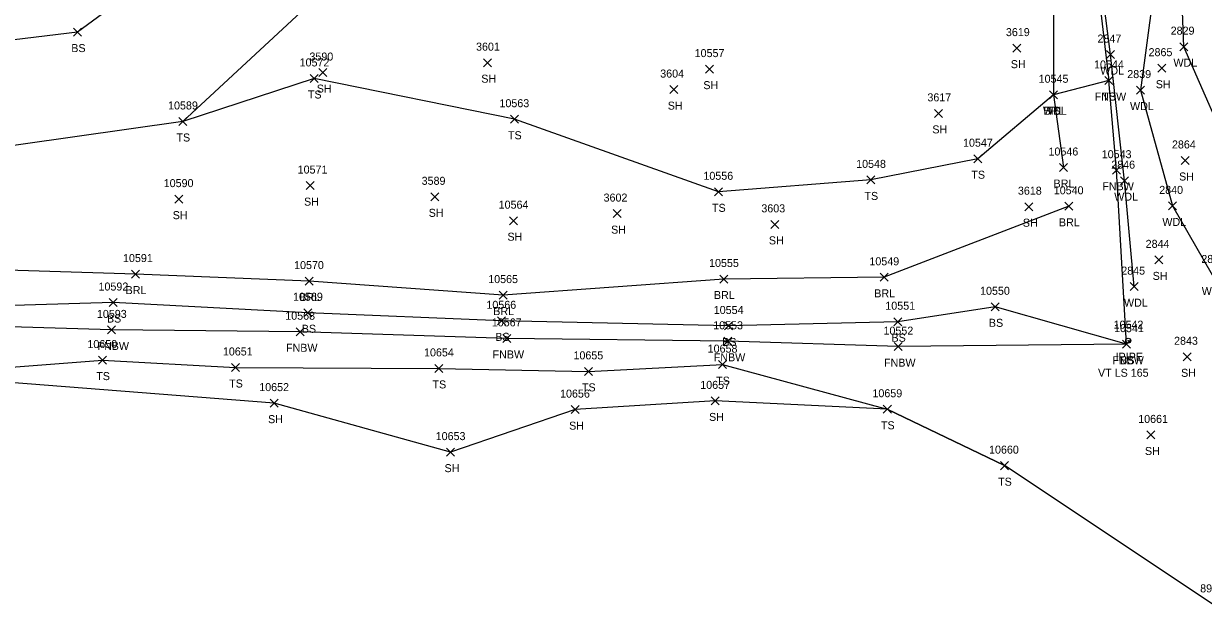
# Model space of a CAD drawing. Extents: x 1482574 to 1485769, y 580696 to 595649.
# Drawn here: x 1484152.4 to 1484447.1, y 582507.6 to 582652.6 of the extents above; entities that cross this region are included whole.
import ezdxf

# ---------------------------------------------------------------- set-up
doc = ezdxf.new("R2010")
doc.units = 0
for name, color, linetype in [('L_A', 7, 'Continuous'), ('L_I', 7, 'Continuous'), ('L_TIC', 7, 'Continuous'), ('LABL', 7, 'Continuous'), ('LAWA', 7, 'Continuous'), ('LELB', 7, 'Continuous'), ('LFNC', 7, 'Continuous'), ('LSOGP', 7, 'Continuous'), ('M_A', 7, 'Continuous'), ('M_C', 7, 'Continuous'), ('M_I', 7, 'Continuous'), ('MPIP', 7, 'Continuous')]:
    doc.layers.add(name, color=color, linetype=linetype)

msp = doc.modelspace()

# ---------------------------------------------------------------- linework, layer by layer
at = {"layer": 'L_TIC'}
for points in [[(1484164.9, 582649.5), (1484166.9, 582651.5)], [(1484166.9, 582649.5), (1484164.9, 582651.5)], [(1484399.56, 582645.49), (1484401.56, 582647.49)], [(1484401.56, 582645.49), (1484399.56, 582647.49)], [(1484422.96, 582643.88), (1484424.96, 582645.88)], [(1484424.96, 582643.88), (1484422.96, 582645.88)], [(1484441.24, 582645.85), (1484443.24, 582647.85)], [(1484443.24, 582645.85), (1484441.24, 582647.85)], [(1484267.27, 582641.86), (1484269.27, 582643.86)], [(1484269.27, 582641.86), (1484267.27, 582643.86)], [(1484435.76, 582640.48), (1484437.76, 582642.48)], [(1484437.76, 582640.48), (1484435.76, 582642.48)], [(1484224.04, 582637.92), (1484226.04, 582639.92)], [(1484226.04, 582637.92), (1484224.04, 582639.92)], [(1484226.18, 582639.39), (1484228.18, 582641.39)], [(1484228.18, 582639.39), (1484226.18, 582641.39)], [(1484322.73, 582640.25), (1484324.73, 582642.25)], [(1484324.73, 582640.25), (1484322.73, 582642.25)], [(1484422.5, 582637.41), (1484424.5, 582639.41)], [(1484424.5, 582637.41), (1484422.5, 582639.41)], [(1484422.5, 582637.41), (1484424.5, 582639.41)], [(1484424.5, 582637.41), (1484422.5, 582639.41)], [(1484313.85, 582635.14), (1484315.85, 582637.14)], [(1484315.85, 582635.14), (1484313.85, 582637.14)], [(1484430.4, 582635.01), (1484432.4, 582637.01)], [(1484432.4, 582635.01), (1484430.4, 582637.01)], [(1484408.66, 582633.84), (1484410.66, 582635.84)], [(1484410.66, 582633.84), (1484408.66, 582635.84)], [(1484408.66, 582633.84), (1484410.66, 582635.84)], [(1484410.66, 582633.84), (1484408.66, 582635.84)], [(1484408.66, 582633.84), (1484410.66, 582635.84)], [(1484410.66, 582633.84), (1484408.66, 582635.84)], [(1484379.94, 582629.2), (1484381.94, 582631.2)], [(1484381.94, 582629.2), (1484379.94, 582631.2)], [(1484191.2, 582627.18), (1484193.2, 582629.18)], [(1484193.2, 582627.18), (1484191.2, 582629.18)], [(1484191.2, 582627.18), (1484193.2, 582629.18)], [(1484193.2, 582627.18), (1484191.2, 582629.18)], [(1484274.02, 582627.74), (1484276.02, 582629.74)], [(1484276.02, 582627.74), (1484274.02, 582629.74)], [(1484389.77, 582617.88), (1484391.77, 582619.88)], [(1484391.77, 582617.88), (1484389.77, 582619.88)], [(1484441.6, 582617.44), (1484443.59, 582619.44)], [(1484443.59, 582617.44), (1484441.6, 582619.44)], [(1484411.17, 582615.68), (1484413.17, 582617.68)], [(1484413.17, 582615.68), (1484411.17, 582617.68)], [(1484424.42, 582615.01), (1484426.42, 582617.01)], [(1484426.42, 582615.01), (1484424.42, 582617.01)], [(1484223, 582611.17), (1484225, 582613.17)], [(1484225, 582611.17), (1484223, 582613.17)], [(1484363.07, 582612.59), (1484365.07, 582614.59)], [(1484365.07, 582612.59), (1484363.07, 582614.59)], [(1484426.45, 582612.4), (1484428.45, 582614.4)], [(1484428.45, 582612.4), (1484426.45, 582614.4)], [(1484254.13, 582608.37), (1484256.13, 582610.37)], [(1484256.13, 582608.37), (1484254.13, 582610.37)], [(1484324.98, 582609.62), (1484326.98, 582611.62)], [(1484326.98, 582609.62), (1484324.98, 582611.62)], [(1484190.19, 582607.79), (1484192.19, 582609.79)], [(1484192.19, 582607.79), (1484190.19, 582609.79)], [(1484402.55, 582605.9), (1484404.55, 582607.9)], [(1484404.55, 582605.9), (1484402.55, 582607.9)], [(1484412.52, 582606), (1484414.52, 582608)], [(1484414.52, 582606), (1484412.52, 582608)], [(1484438.46, 582606.1), (1484440.46, 582608.1)], [(1484440.46, 582606.1), (1484438.46, 582608.1)], [(1484273.82, 582602.41), (1484275.82, 582604.41)], [(1484275.82, 582602.41), (1484273.82, 582604.41)], [(1484299.7, 582604.18), (1484301.7, 582606.18)], [(1484301.7, 582604.18), (1484299.7, 582606.18)], [(1484339.11, 582601.49), (1484341.11, 582603.49)], [(1484341.11, 582601.49), (1484339.11, 582603.49)], [(1484434.98, 582592.63), (1484436.98, 582594.63)], [(1484436.98, 582592.63), (1484434.98, 582594.63)], [(1484179.36, 582589.08), (1484181.36, 582591.08)], [(1484181.36, 582589.08), (1484179.36, 582591.08)], [(1484222.76, 582587.33), (1484224.76, 582589.33)], [(1484224.76, 582587.33), (1484222.76, 582589.33)], [(1484326.33, 582587.85), (1484328.33, 582589.85)], [(1484328.33, 582587.85), (1484326.33, 582589.85)], [(1484366.39, 582588.27), (1484368.39, 582590.27)], [(1484368.39, 582588.27), (1484366.39, 582590.27)], [(1484428.88, 582585.95), (1484430.88, 582587.94)], [(1484430.88, 582585.95), (1484428.88, 582587.94)], [(1484173.81, 582581.97), (1484175.81, 582583.97)], [(1484175.81, 582581.97), (1484173.81, 582583.97)], [(1484271.21, 582583.83), (1484273.21, 582585.83)], [(1484273.21, 582583.83), (1484271.21, 582585.83)], [(1484222.46, 582579.43), (1484224.46, 582581.43)], [(1484224.46, 582579.43), (1484222.46, 582581.43)], [(1484394.12, 582580.91), (1484396.12, 582582.91)], [(1484396.12, 582580.91), (1484394.12, 582582.91)], [(1484270.82, 582577.41), (1484272.82, 582579.41)], [(1484272.82, 582577.41), (1484270.82, 582579.41)], [(1484327.5, 582576.12), (1484329.5, 582578.12)], [(1484329.5, 582576.12), (1484327.5, 582578.12)], [(1484369.79, 582577.18), (1484371.79, 582579.18)], [(1484371.79, 582577.18), (1484369.79, 582579.18)], [(1484173.4, 582575.14), (1484175.4, 582577.14)], [(1484175.4, 582575.14), (1484173.4, 582577.14)], [(1484220.51, 582574.68), (1484222.51, 582576.68)], [(1484222.51, 582574.68), (1484220.51, 582576.68)], [(1484272.11, 582573.02), (1484274.11, 582575.02)], [(1484274.11, 582573.02), (1484272.11, 582575.02)], [(1484327.36, 582572.3), (1484329.36, 582574.3)], [(1484329.36, 582572.3), (1484327.36, 582574.3)], [(1484369.9, 582570.96), (1484371.9, 582572.96)], [(1484371.9, 582570.96), (1484369.9, 582572.96)], [(1484426.93, 582571.58), (1484428.93, 582573.58)], [(1484428.93, 582571.58), (1484426.93, 582573.58)], [(1484426.93, 582571.58), (1484428.93, 582573.58)], [(1484428.93, 582571.58), (1484426.93, 582573.58)], [(1484426.93, 582571.58), (1484428.93, 582573.58)], [(1484428.93, 582571.58), (1484426.93, 582573.58)], [(1484171.17, 582567.61), (1484173.17, 582569.61)], [(1484173.17, 582567.61), (1484171.17, 582569.61)], [(1484442.08, 582568.43), (1484444.08, 582570.43)], [(1484444.08, 582568.43), (1484442.08, 582570.43)], [(1484204.36, 582565.76), (1484206.36, 582567.76)], [(1484206.36, 582565.76), (1484204.36, 582567.76)], [(1484255.17, 582565.53), (1484257.17, 582567.53)], [(1484257.17, 582565.53), (1484255.17, 582567.53)], [(1484292.5, 582564.79), (1484294.5, 582566.79)], [(1484294.5, 582564.79), (1484292.5, 582566.79)], [(1484326.02, 582566.47), (1484328.02, 582568.47)], [(1484328.02, 582566.47), (1484326.02, 582568.47)], [(1484214.01, 582556.86), (1484216.01, 582558.86)], [(1484216.01, 582556.86), (1484214.01, 582558.86)], [(1484289.21, 582555.24), (1484291.21, 582557.24)], [(1484291.21, 582555.24), (1484289.21, 582557.24)], [(1484324.18, 582557.42), (1484326.18, 582559.42)], [(1484326.18, 582557.42), (1484324.18, 582559.42)], [(1484367.19, 582555.33), (1484369.19, 582557.33)], [(1484369.19, 582555.33), (1484367.19, 582557.33)], [(1484433.05, 582548.92), (1484435.05, 582550.92)], [(1484435.05, 582548.92), (1484433.05, 582550.92)], [(1484258.09, 582544.63), (1484260.09, 582546.63)], [(1484260.09, 582544.63), (1484258.09, 582546.63)], [(1484396.45, 582541.25), (1484398.45, 582543.25)], [(1484398.45, 582541.25), (1484396.45, 582543.25)]]:
    msp.add_lwpolyline(points, dxfattribs=at)
at = {"layer": 'LABL'}
for points in [[(1484409.66, 582634.84), (1484412.17, 582616.68)], [(1484413.52, 582607), (1484367.39, 582589.27), (1484327.33, 582588.85), (1484272.21, 582584.83), (1484223.76, 582588.33), (1484180.36, 582590.08), (1484126.84, 582591.72), (1484085.73, 582594.3), (1484052.9, 582595.36), (1484023.64, 582597.85), (1483971.94, 582600.05), (1483916.44, 582596.95), (1483867.8, 582597.68), (1483818.88, 582600.17), (1483771.66, 582601.17), (1483711.16, 582603.51), (1483665.46, 582604.15), (1483614.8, 582605.57), (1483573.55, 582606.01), (1483509.28, 582604.43), (1483510.02, 582594.01)]]:
    msp.add_lwpolyline(points, dxfattribs=at)
at = {"layer": 'LAWA'}
for points in [[(1484429.88, 582586.94), (1484427.45, 582613.4), (1484423.96, 582644.88), (1484420.03, 582675.41), (1484417.58, 582689.65), (1484403.96, 582709.18)], [(1484409.69, 582664), (1484409.66, 582634.84)], [(1484508.04, 582576.17), (1484497.05, 582588.87), (1484485.95, 582588.09), (1484469.47, 582600.97), (1484455.5, 582616.71), (1484442.24, 582646.85), (1484441.77, 582660.04), (1484434.41, 582658.35), (1484431.4, 582636.01), (1484439.46, 582607.1), (1484449.31, 582589.86), (1484463.65, 582572.11)]]:
    msp.add_lwpolyline(points, dxfattribs=at)
at = {"layer": 'LELB'}
for points in [[(1484276.39, 582707.06), (1484227.38, 582660.81), (1484192.2, 582628.18), (1484124.64, 582618.61), (1484083.56, 582622.19), (1484053.19, 582607.99), (1484023.64, 582597.85), (1483973.04, 582628.4), (1483916.48, 582641.93), (1483869.98, 582646.12), (1483818.67, 582670.35), (1483820.15, 582711.83), (1483818.56, 582761.08), (1483819.72, 582800.71), (1483825.63, 582836.26)], [(1484320.99, 582672.43), (1484294.39, 582690.07), (1484276.39, 582707.06), (1484225.85, 582685.7), (1484190.51, 582668.64), (1484165.9, 582650.5), (1484123.2, 582645.34), (1484081.47, 582648.48), (1484050.13, 582637.94), (1484019.58, 582621.35), (1483974.34, 582666.52), (1483916.1, 582672.89), (1483870.93, 582678.63), (1483818.67, 582670.35)], [(1484423.5, 582638.41), (1484409.66, 582634.84), (1484390.77, 582618.88), (1484364.07, 582613.59), (1484325.98, 582610.62), (1484275.02, 582628.74), (1484225.04, 582638.92), (1484192.2, 582628.18)], [(1484427.93, 582572.58), (1484395.12, 582581.91), (1484370.79, 582578.18), (1484328.5, 582577.12), (1484271.82, 582578.41), (1484223.46, 582580.43), (1484174.81, 582582.97), (1484127.56, 582581.58), (1484085.71, 582584.18), (1484052.37, 582586.94), (1484022.82, 582588.63), (1483971.24, 582588.74), (1483917.75, 582587.08), (1483866.6, 582589.46), (1483818.44, 582590.61), (1483767.05, 582592.99), (1483711.21, 582594.78), (1483665.13, 582596.15), (1483617.98, 582597.53), (1483576.86, 582591.48)], [(1484060.39, 582543.49), (1484096.3, 582557.31), (1484124.53, 582564.91), (1484172.17, 582568.61), (1484205.36, 582566.76), (1484256.17, 582566.53), (1484293.5, 582565.79), (1484327.02, 582567.47), (1484368.19, 582556.33), (1484397.45, 582542.25)]]:
    msp.add_lwpolyline(points, dxfattribs=at)
at = {"layer": 'LFNC'}
for points in [[(1484419.19, 582675.26), (1484423.5, 582638.41)], [(1484427.93, 582572.58), (1484425.42, 582616.01), (1484423.5, 582638.41)], [(1484427.93, 582572.58), (1484370.9, 582571.96), (1484328.36, 582573.3), (1484273.11, 582574.02), (1484221.51, 582575.68), (1484174.4, 582576.14), (1484126.5, 582577.54), (1484086.23, 582578.16), (1484052.83, 582579.14), (1484022.63, 582581.64), (1483970.03, 582582.08), (1483919.9, 582583.14), (1483865.5, 582583.43), (1483817.69, 582585.39), (1483768.38, 582585.34), (1483709.91, 582587.79), (1483663.27, 582586.48), (1483617.86, 582587.87), (1483576.86, 582591.48), (1483510.02, 582594.01)]]:
    msp.add_lwpolyline(points, dxfattribs=at)
at = {"layer": 'LSOGP'}
msp.add_lwpolyline([(1484449.6, 582507.61), (1484397.45, 582542.25), (1484368.19, 582556.33), (1484325.18, 582558.42), (1484290.21, 582556.24), (1484259.09, 582545.63), (1484215.01, 582557.86), (1484124.53, 582564.91), (1484096.3, 582557.31), (1484060.39, 582543.49), (1484019.78, 582543.46), (1483976.41, 582546.89), (1483935.4, 582548.47), (1483891.64, 582552.79), (1483836.38, 582553.04), (1483788.37, 582557.99), (1483735.88, 582562.73), (1483697.48, 582561.06)], dxfattribs=at)
at = {"layer": 'MPIP'}
for radius in [0.625, 0.0833]:
    msp.add_circle((1484428.38, 582573.45), radius, dxfattribs=at)

# ---------------------------------------------------------------- texts
at = {"layer": 'L_A'}
for s, p in [('BS', (1484164.34, 582645.5)), ('SH', (1484399.04, 582641.49)), ('WDL', (1484439.66, 582641.85)), ('SH', (1484266.76, 582637.86)), ('WDL', (1484421.38, 582639.88)), ('SH', (1484225.66, 582635.39)), ('SH', (1484322.22, 582636.25)), ('SH', (1484435.24, 582636.48)), ('TS', (1484223.45, 582633.92)), ('FNBW', (1484419.98, 582633.41)), ('TS', (1484421.91, 582633.41)), ('SH', (1484313.33, 582631.14)), ('WDL', (1484407.08, 582629.84)), ('BRL', (1484407.2, 582629.84)), ('TS', (1484408.07, 582629.84)), ('WDL', (1484428.82, 582631.01)), ('TS', (1484190.61, 582623.18)), ('TS', (1484190.61, 582623.18)), ('TS', (1484273.43, 582623.74)), ('SH', (1484379.43, 582625.2)), ('TS', (1484389.18, 582613.88)), ('BRL', (1484409.72, 582611.68)), ('FNBW', (1484421.89, 582611.01)), ('SH', (1484441.08, 582613.44)), ('TS', (1484362.48, 582608.59)), ('WDL', (1484424.87, 582608.4)), ('SH', (1484222.48, 582607.17)), ('TS', (1484324.39, 582605.62)), ('SH', (1484189.68, 582603.79)), ('SH', (1484253.62, 582604.37)), ('WDL', (1484436.88, 582602.1)), ('SH', (1484299.19, 582600.18)), ('SH', (1484402.04, 582601.9)), ('BRL', (1484411.06, 582602)), ('SH', (1484273.3, 582598.41)), ('SH', (1484338.6, 582597.49)), ('SH', (1484434.47, 582588.63)), ('BRL', (1484177.91, 582585.08)), ('WDL', (1484446.73, 582584.86)), ('BRL', (1484221.3, 582583.33)), ('BRL', (1484324.87, 582583.85)), ('BRL', (1484364.93, 582584.27)), ('WDL', (1484427.3, 582581.94)), ('BRL', (1484269.75, 582579.83)), ('BS', (1484173.25, 582577.97)), ('BS', (1484393.56, 582576.91)), ('BS', (1484221.91, 582575.43)), ('BS', (1484270.26, 582573.41)), ('BS', (1484369.23, 582573.18)), ('FNBW', (1484170.88, 582571.14)), ('FNBW', (1484217.98, 582570.68)), ('BS', (1484326.94, 582572.12)), ('FNBW', (1484269.58, 582569.02)), ('FNBW', (1484324.83, 582568.3)), ('FNBW', (1484367.37, 582566.96)), ('FNBW', (1484424.4, 582567.58)), ('FNBW', (1484424.4, 582567.58)), ('BS', (1484426.37, 582567.58)), ('SH', (1484441.57, 582564.43)), ('TS', (1484170.58, 582563.61)), ('TS', (1484203.77, 582561.76)), ('TS', (1484254.58, 582561.53)), ('TS', (1484291.91, 582560.79)), ('TS', (1484325.43, 582562.47)), ('SH', (1484213.5, 582552.86)), ('SH', (1484323.66, 582553.42)), ('SH', (1484288.7, 582551.24)), ('TS', (1484366.6, 582551.33)), ('SH', (1484432.54, 582544.92)), ('SH', (1484257.58, 582540.63)), ('TS', (1484395.86, 582537.25))]:
    msp.add_text(s, height=2, dxfattribs=at).set_placement(p)
at = {"layer": 'L_I'}
for s, p in [('3619', (1484397.81, 582649.49)), ('2829', (1484438.97, 582649.85)), ('2847', (1484420.7, 582647.88)), ('3590', (1484223.83, 582643.39)), ('3601', (1484265.45, 582645.86)), ('10557', (1484320.06, 582644.25)), ('2865', (1484433.45, 582644.48)), ('10572', (1484221.37, 582641.92)), ('10544', (1484419.83, 582641.41)), ('10544', (1484419.83, 582641.41)), ('3604', (1484311.46, 582639.14)), ('10545', (1484405.99, 582637.84)), ('10545', (1484405.99, 582637.84)), ('10545', (1484405.99, 582637.84)), ('2839', (1484428.13, 582639.01)), ('10563', (1484271.3, 582631.74)), ('3617', (1484378.2, 582633.2)), ('10589', (1484188.52, 582631.18)), ('10589', (1484188.52, 582631.18)), ('10547', (1484387.1, 582621.88)), ('10546', (1484408.45, 582619.68)), ('2864', (1484439.29, 582621.44)), ('10543', (1484421.75, 582619.01)), ('10571', (1484220.89, 582615.17)), ('10548', (1484360.4, 582616.59)), ('2846', (1484424.13, 582616.4)), ('10590', (1484187.43, 582611.79)), ('3589', (1484251.86, 582612.37)), ('10556', (1484322.25, 582613.62)), ('3602', (1484297.31, 582608.18)), ('3618', (1484400.81, 582609.9)), ('10540', (1484409.77, 582610)), ('2840', (1484436.11, 582610.1)), ('10564', (1484271.1, 582606.41)), ('3603', (1484336.72, 582605.49)), ('2844', (1484432.72, 582596.63)), ('10591', (1484177.26, 582593.08)), ('10570', (1484220, 582591.33)), ('10555', (1484323.66, 582591.85)), ('10549', (1484363.71, 582592.27)), ('2841', (1484446.62, 582592.86)), ('10565', (1484268.49, 582587.83)), ('2845', (1484426.62, 582589.94)), ('10592', (1484171.14, 582585.97)), ('10550', (1484391.36, 582584.91)), ('10569', (1484219.74, 582583.43)), ('10566', (1484268.04, 582581.41)), ('10593', (1484170.74, 582579.14)), ('10568', (1484217.79, 582578.68)), ('10554', (1484324.83, 582580.12)), ('10551', (1484367.69, 582581.18)), ('10567', (1484269.39, 582577.02)), ('10553', (1484324.69, 582576.3)), ('10541', (1484424.83, 582575.58)), ('10541', (1484424.83, 582575.58)), ('10541', (1484424.83, 582575.58)), ('10552', (1484367.23, 582574.96)), ('10650', (1484168.37, 582571.61)), ('10651', (1484202.21, 582569.76)), ('10658', (1484323.31, 582570.47)), ('2843', (1484439.82, 582572.43)), ('10654', (1484252.46, 582569.53)), ('10655', (1484289.79, 582568.79)), ('10652', (1484211.29, 582560.86)), ('10657', (1484321.46, 582561.42)), ('10656', (1484286.44, 582559.24)), ('10659', (1484364.47, 582559.33)), ('10661', (1484430.86, 582552.92)), ('10653', (1484255.37, 582548.63)), ('10660', (1484393.6, 582545.25)), ('8939', (1484446.34, 582510.61))]:
    msp.add_text(s, height=2, dxfattribs=at).set_placement(p)
at = {"layer": 'M_A'}
msp.add_text('IPIPE', height=2, dxfattribs=at).set_placement((1484425.21, 582568.45))
at = {"layer": 'M_C'}
msp.add_text('VT LS 165', height=2, dxfattribs=at).set_placement((1484420.82, 582564.45))
at = {"layer": 'M_I'}
msp.add_text('10542', height=2, dxfattribs=at).set_placement((1484424.71, 582576.45))

doc.saveas('drawing.dxf')
